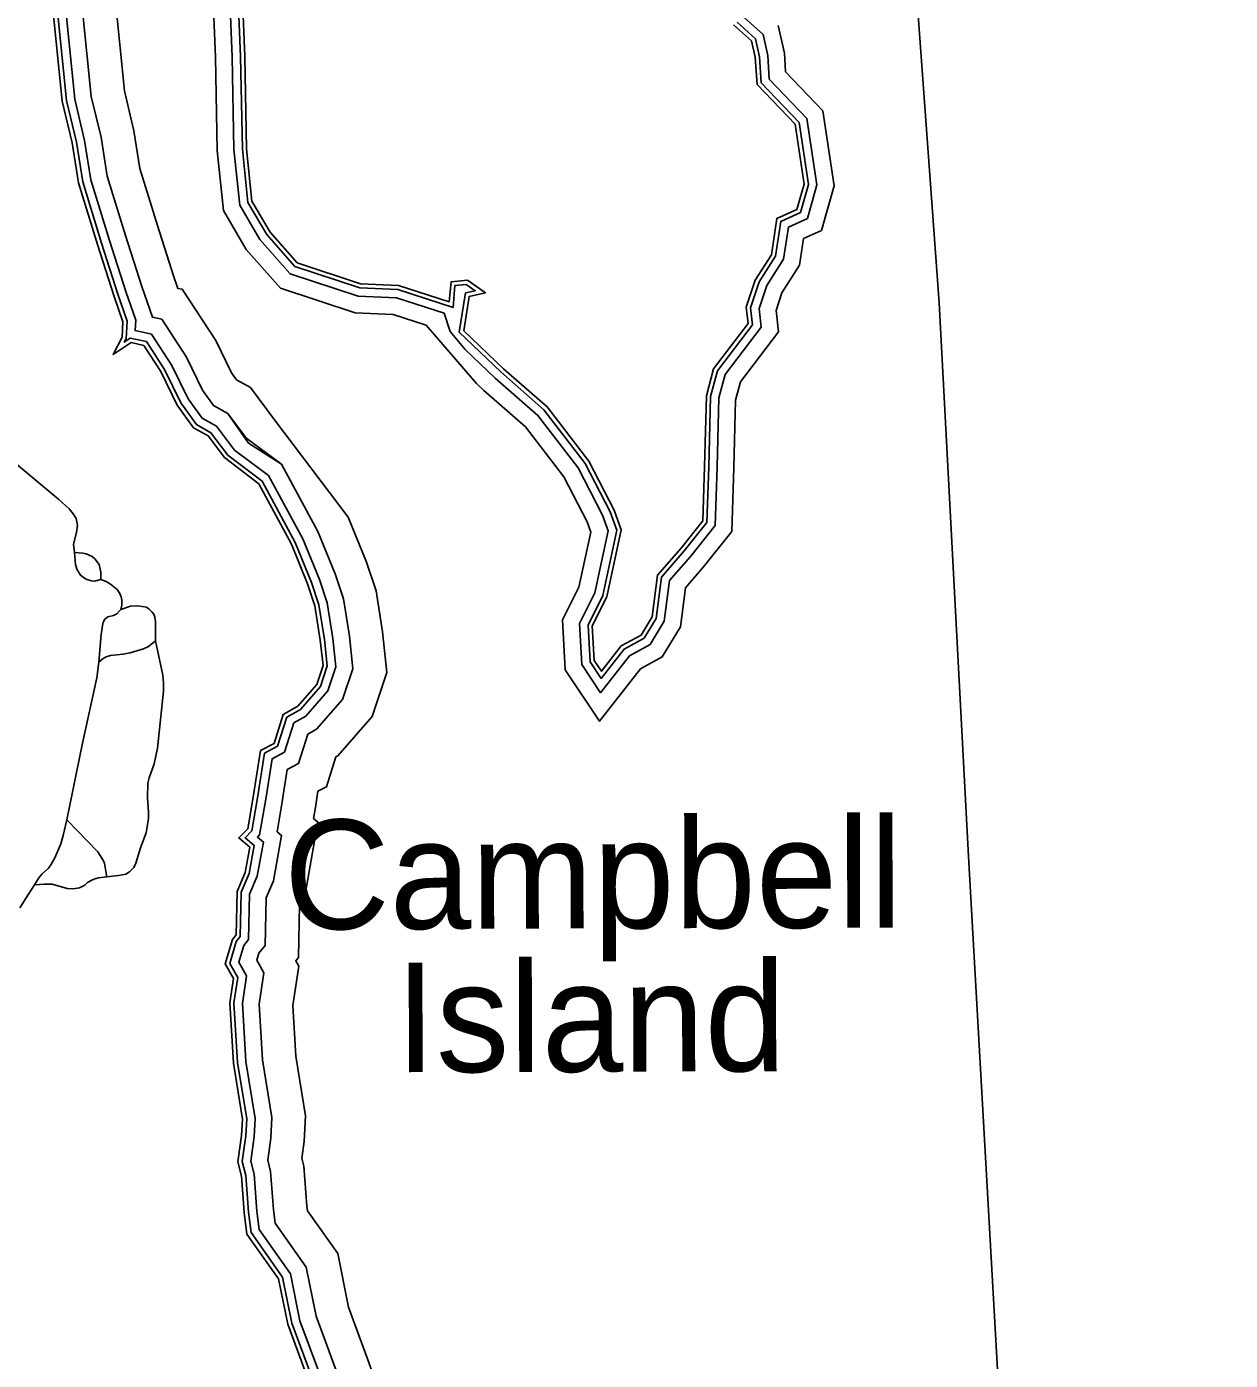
# Model space of a CAD drawing. Extents: x 2104537 to 2336408, y 34176 to 229611.
# Drawn here: x 2317246 to 2323843, y 129166 to 136477 of the extents above; entities that cross this region are included whole.
import ezdxf

# ---------------------------------------------------------------- set-up
doc = ezdxf.new("R2010")
doc.units = 0
for name, color, linetype in [('Exist Boundary Political CountyLine', 7, 'Continuous'), ('Exist Hydrographic Buffer Line', 7, 'Continuous'), ('Exist Hydrographic Island Label', 7, 'Continuous'), ('Exist Hydrographic Island Shore', 7, 'Continuous'), ('Exist Hydrographic River Shore', 7, 'Continuous'), ('Exist Road Non-System Type 51', 7, 'Continuous')]:
    doc.layers.add(name, color=color, linetype=linetype)

msp = doc.modelspace()

# ---------------------------------------------------------------- linework, layer by layer
at = {"layer": 'Exist Boundary Political CountyLine'}
msp.add_lwpolyline([(2322086, 137167.5), (2322248.1, 134963.6), (2322408.9, 131927.6), (2322579.8, 128889.8), (2322748.5, 125845.7), (2322867, 124333.8), (2323040.6, 122266.9), (2323613.7, 114667), (2323843.2, 108524.5), (2322871.2, 97374.6), (2322515.8, 95693), (2322170.7, 93762.1), (2322032.8, 93344.8), (2321718, 91848.8), (2321513.4, 90001.1), (2321308.8, 87812.2), (2321235.4, 87124.5), (2321140.9, 86736.1), (2320847.2, 85801.7), (2320228.1, 84678.4), (2318853.7, 82227)], dxfattribs=at)
at = {"layer": 'Exist Hydrographic Buffer Line'}
for p, q in [((2318348.5, 134357.4), (2318461, 134193.5)), ((2318605.1, 134321.4), (2318605.1, 134321.4))]:
    msp.add_line(p, q, dxfattribs=at)
for points in [[(2318260.9, 136798.2), (2318280.4, 136309.7), (2318290.4, 135798.3), (2318324.5, 135468.9), (2318449.3, 135256.7), (2318637.2, 135043.6), (2319046.7, 134908.9), (2319255.6, 134899), (2319435.5, 134841.1), (2319712.3, 134520.7), (2319751.6, 134483.2), (2319980.3, 134282.9), (2320190.2, 134009), (2320317.8, 133762.7), (2320338.1, 133706.9), (2320272.8, 133404.6), (2320183.5, 133225.9), (2320198, 132950.9), (2320385.2, 132669.9), (2320611.1, 132957.5), (2320729.6, 133022.2), (2320828.8, 133187.7), (2320856.7, 133401.3), (2320956.1, 133516.1), (2321110.5, 133709.2), (2321122.2, 134061), (2321131.6, 134429.8), (2321158.3, 134529.8), (2321366.5, 134804), (2321353.4, 134922.1), (2321385.5, 135018.4), (2321482.5, 135169.4), (2321504.4, 135315.7), (2321601.7, 135360), (2321671.4, 135604), (2321609, 136016.4), (2321405.8, 136229.4), (2321398.9, 136332.4), (2321365.3, 136483.9)], [(2318352.5, 136805.5), (2318372.2, 136312.4), (2318382.2, 135803.9), (2318413.8, 135498.2), (2318524, 135310.8), (2318689.6, 135123), (2319063.5, 135000.1), (2319272.1, 134990.2), (2319533.6, 134906.1), (2319567.4, 134806.6), (2319648.9, 134708.2), (2319813.6, 134551), (2320047.7, 134346), (2320268.1, 134058.4), (2320402.1, 133799.7), (2320433.5, 133713.3), (2320360.2, 133373.9), (2320276.5, 133206.5), (2320288.4, 132980.9), (2320391.3, 132826.4), (2320550.5, 133029.1), (2320663.7, 133090.9), (2320740.2, 133218.5), (2320769.1, 133440.6), (2320885.5, 133574.8), (2321019.7, 133742.7), (2321030.4, 134063.7), (2321040.1, 134443), (2321074.2, 134571), (2321271.2, 134830.3), (2321259.9, 134932), (2321302, 135058.4), (2321394.6, 135202.5), (2321421, 135378.7), (2321525.1, 135426), (2321577.6, 135610), (2321522.5, 135974), (2321316.3, 136190.1), (2321307.7, 136319.3), (2321282, 136435.3), (2321179.1, 136527.9)], [(2318398.4, 136809.1), (2318418.2, 136313.8), (2318428.1, 135806.7), (2318458.5, 135512.9), (2318561.4, 135337.9), (2318715.8, 135162.8), (2319072, 135045.7), (2319280.4, 135035.8), (2319582.7, 134938.5), (2319593.5, 135057.7), (2319655.5, 135064.6), (2319705, 135029.9), (2319651.3, 135018), (2319617.2, 134802), (2319844.6, 134584.9), (2320081.4, 134377.6), (2320307, 134083.1), (2320444.3, 133818.2), (2320481.2, 133716.6), (2320403.8, 133358.5), (2320323, 133196.8), (2320333.6, 132995.9), (2320394.4, 132904.7), (2320520.2, 133064.9), (2320630.7, 133125.2), (2320695.9, 133233.9), (2320725.4, 133460.2), (2320850.2, 133604.2), (2320974.3, 133759.5), (2320984.5, 134065), (2320994.3, 134449.6), (2321032.1, 134591.6), (2321223.5, 134843.5), (2321213.1, 134936.9), (2321260.2, 135078.3), (2321350.6, 135219.1), (2321379.3, 135410.2), (2321486.7, 135459), (2321530.7, 135613), (2321479.3, 135952.8), (2321271.6, 136170.4), (2321262.1, 136312.8), (2321240.3, 136411), (2321139.9, 136501.5)], [(2317550.6, 136584.1), (2317600.2, 136095.1), (2317653.7, 135871.2), (2317687.6, 135657.9), (2317788.3, 135331.9), (2317876.8, 135053.9), (2317935.1, 134884.6), (2317986.2, 134873.7), (2318122.3, 134665.9), (2318210, 134485.4), (2318270.5, 134401.3), (2318348.5, 134357.4)], [(2317550.6, 136584.1), (2317600.2, 136095.1), (2317653.7, 135871.2), (2317687.6, 135657.9), (2317788.3, 135331.9), (2317876.8, 135053.9), (2317935.1, 134884.6), (2317986.2, 134873.7), (2318122.3, 134665.9), (2318210, 134485.4), (2318270.5, 134401.3), (2318348.5, 134357.4), (2318458.1, 134211.2)], [(2317732.1, 136615), (2317781.8, 136125.9), (2317834.1, 135907), (2317867, 135699.6), (2317963.6, 135386.9), (2318051.2, 135111.8), (2318075, 135042.5), (2318098.5, 135037.5), (2318282.4, 134756.7), (2318368.3, 134579.9), (2318396, 134541.5), (2318472.3, 134498.6), (2318605.1, 134321.4)], [(2317414.4, 136561), (2317464.1, 136072), (2317518.5, 135844.3), (2317553.1, 135626.6), (2317656.8, 135290.7), (2317746, 135010.6), (2317797, 134862.6), (2317791.5, 134768.7), (2317780.6, 134748), (2317813.9, 134769.7), (2317901.9, 134750.8), (2318002.2, 134597.7), (2318091.3, 134414.5), (2318176.5, 134296.1), (2318255.6, 134251.6), (2318347.8, 134128.5)], [(2317459.8, 136568.7), (2317509.5, 136079.7), (2317563.6, 135853.3), (2317598, 135637.1), (2317700.6, 135304.5), (2317789.6, 135025), (2317843.4, 134869), (2317840, 134811.1), (2317930, 134791.8), (2318042.2, 134620.4), (2318130.8, 134438.1), (2318207.8, 134331.2), (2318286.6, 134286.8), (2318384.6, 134156.1)], [(2318605.1, 134321.4), (2319008.4, 133788.3), (2319109.1, 133542), (2319161.4, 133385), (2319197, 133159.7), (2319220.8, 132937.7), (2319140.4, 132696.6), (2318951.8, 132480.9), (2318940, 132474.3), (2318889.1, 132311.1), (2318841.9, 132286), (2318828.2, 132197.7), (2318817.9, 132137.3), (2318842.7, 132116.6), (2318775.8, 131741.8), (2318741.9, 131662.8), (2318735.9, 131374.7), (2318720.7, 131355.7), (2318737.1, 131326.5), (2318705.2, 131111.3), (2318721.9, 130834.1), (2318774.7, 130506.5), (2318766.9, 130365.9), (2318754.2, 130274), (2318765, 130230.7), (2318781.5, 130011.4), (2318784.6, 129986.3), (2318950.6, 129751.4), (2319009.2, 129458.3), (2319114.6, 129174), (2319218.3, 128883.4)], [(2318439.5, 134229.7), (2318642.7, 134078.2), (2318842.1, 133709.6), (2318936.7, 133478.2), (2318982.3, 133341.3), (2319014.8, 133135.6), (2319033.8, 132957.8), (2318977.8, 132789.8), (2318834.2, 132625.5), (2318786.4, 132598.6), (2318736.1, 132437.8), (2318674.4, 132404.8), (2318646.9, 132227.3), (2318618.9, 132064), (2318643, 132043.8), (2318598.6, 131794.8), (2318559, 131702.3), (2318553.5, 131440.8), (2318519.3, 131398), (2318507.9, 131359.3), (2318546.2, 131291.2), (2318520.7, 131119.3), (2318539.1, 130813.9), (2318590.2, 130496.9), (2318583.9, 130383.6), (2318567.4, 130263.9), (2318583, 130201.4), (2318598.6, 129993.1), (2318608, 129917.9), (2318778.1, 129677.2), (2318831.9, 129408), (2318941.9, 129111.2)], [(2318461, 134193.5), (2318642.7, 134078.2), (2318842.1, 133709.6), (2318936.7, 133478.2), (2318982.3, 133341.3), (2319014.8, 133135.6), (2319033.8, 132957.8), (2318977.8, 132789.8), (2318834.2, 132625.5), (2318786.4, 132598.6), (2318736.1, 132437.8), (2318674.4, 132404.8), (2318646.9, 132227.3), (2318618.9, 132064), (2318643, 132043.8), (2318598.6, 131794.8), (2318559, 131702.3), (2318553.5, 131440.8), (2318519.3, 131398), (2318507.9, 131359.3), (2318546.2, 131291.2), (2318520.7, 131119.3), (2318539.1, 130813.9), (2318590.2, 130496.9), (2318583.9, 130383.6), (2318567.4, 130263.9), (2318583, 130201.4), (2318598.6, 129993.1), (2318608, 129917.9), (2318778.1, 129677.2), (2318831.9, 129408), (2318941.9, 129111.2)], [(2318347.8, 134128.5), (2318535.8, 133986.1), (2318717.4, 133650.5), (2318807.4, 133430.3), (2318848, 133308.6), (2318878.1, 133117.5), (2318893.6, 132973), (2318855.8, 132859.6), (2318746, 132734), (2318671.2, 132691.9), (2318621.4, 132532.7), (2318548.8, 132494), (2318510.9, 132249.5), (2318479.9, 132068.4), (2318442.8, 132031.4), (2318493.3, 131989.3), (2318465.7, 131834.5), (2318421.8, 131732), (2318416.8, 131490.4), (2318394.9, 131463), (2318359.2, 131342.6), (2318402.9, 131264.8), (2318382.3, 131125.3), (2318401.9, 130798.7), (2318451.8, 130489.6), (2318446.6, 130396.9), (2318427.2, 130256.4), (2318446.5, 130179.4), (2318461.5, 129979.4), (2318475.6, 129866.5), (2318648.7, 129621.5), (2318698.9, 129370.3), (2318812.4, 129064.1)], [(2318384.6, 134156.1), (2318571.5, 134016.7), (2318759, 133670.2), (2318850.5, 133446.2), (2318892.8, 133319.5), (2318923.7, 133123.5), (2318940.3, 132967.9), (2318896.5, 132836.3), (2318775.4, 132697.9), (2318709.6, 132660.8), (2318659.7, 132501.1), (2318590.7, 132464.3), (2318556.2, 132242.1), (2318522.7, 132046.2), (2318510.9, 132034.4), (2318543.2, 132007.5), (2318510, 131821.3), (2318467.5, 131722.1), (2318462.4, 131473.9), (2318436.3, 131441.3), (2318408.8, 131348.2), (2318450.7, 131273.6), (2318428.4, 131123.3), (2318447.6, 130803.8), (2318497.9, 130492), (2318492.4, 130392.4), (2318473.9, 130258.9), (2318492, 130186.7), (2318507.2, 129984), (2318519.7, 129883.6), (2318691.8, 129640.1), (2318743.2, 129382.9), (2318855.6, 129079.8)]]:
    msp.add_lwpolyline(points, dxfattribs=at)
at = {"layer": 'Exist Hydrographic Island Shore'}
msp.add_lwpolyline([(2318421.3, 136810.9), (2318441.1, 136314.5), (2318451, 135808.1), (2318480.8, 135520.2), (2318580, 135351.4), (2318728.9, 135182.7), (2319076.2, 135068.5), (2319284.6, 135058.5), (2319562.4, 134969.2), (2319572.3, 135078.4), (2319661.6, 135088.3), (2319760.8, 135018.8), (2319671.5, 134999), (2319641.8, 134810.3), (2319860.1, 134601.8), (2320098.2, 134393.3), (2320326.4, 134095.5), (2320465.4, 133827.4), (2320505.1, 133718.2), (2320425.7, 133350.9), (2320346.3, 133192), (2320356.2, 133003.4), (2320395.9, 132943.8), (2320505.1, 133082.8), (2320614.2, 133142.4), (2320673.7, 133241.6), (2320703.5, 133470), (2320832.5, 133618.9), (2320951.6, 133767.9), (2320961.5, 134065.7), (2320971.4, 134452.9), (2321011.1, 134601.8), (2321199.6, 134850.1), (2321189.7, 134939.4), (2321239.3, 135088.3), (2321328.6, 135227.3), (2321358.4, 135425.9), (2321467.6, 135475.5), (2321507.3, 135614.5), (2321457.6, 135942.2), (2321249.3, 136160.6), (2321239.3, 136309.5), (2321219.5, 136398.9), (2321120.3, 136488.2)], dxfattribs=at)
at = {"layer": 'Exist Hydrographic River Shore'}
for points in [[(2317391.8, 136557.2), (2317441.4, 136068.2), (2317495.9, 135839.8), (2317530.7, 135621.4), (2317634.9, 135283.8), (2317724.2, 135003.4), (2317773.8, 134859.4), (2317768.8, 134775), (2317719.2, 134680.7), (2317818.4, 134745.2), (2317887.9, 134730.3), (2317982.2, 134586.4), (2318071.5, 134402.7), (2318160.8, 134278.6), (2318240.2, 134233.9), (2318329.5, 134114.8)], [(2318329.5, 134114.8), (2318518, 133970.8), (2318696.6, 133640.7), (2318785.9, 133422.3), (2318825.6, 133303.1), (2318855.4, 133114.5), (2318870.2, 132975.5), (2318835.5, 132871.2), (2318731.3, 132752.1), (2318651.9, 132707.4), (2318602.3, 132548.6), (2318527.9, 132508.9), (2318488.2, 132253.2), (2318458.5, 132079.5), (2318408.8, 132029.8), (2318468.4, 131980.2), (2318443.6, 131841.2), (2318398.9, 131736.9), (2318394, 131498.6), (2318374.1, 131473.8), (2318334.4, 131339.8), (2318379.1, 131260.4), (2318359.2, 131126.3), (2318379.1, 130796.2), (2318428.7, 130488.4), (2318423.7, 130399.1), (2318403.9, 130255.1), (2318423.7, 130175.7), (2318438.6, 129977.1), (2318453.5, 129858), (2318627.1, 129612.2), (2318676.8, 129364), (2318790.9, 129056.3)]]:
    msp.add_lwpolyline(points, dxfattribs=at)
at = {"layer": 'Exist Road Non-System Type 51'}
for points in [[(2316020, 136521.4), (2316018.1, 136471.4), (2316028.3, 136393.7), (2316054.5, 136313.1), (2316189.4, 136038.1), (2316378.8, 135706.2), (2316672.3, 135205.2), (2316728.7, 135081.4), (2316884.1, 134687.8), (2317025, 134317.9), (2317065.2, 134231.8), (2317079.6, 134206.8), (2317111.5, 134156.2), (2317157.8, 134106.5), (2317422.5, 133885.3), (2317478.7, 133833.3), (2317501.4, 133806.7), (2317516.8, 133781.3), (2317524.8, 133745.2), (2317519.2, 133705.3), (2317502.4, 133640), (2317507.5, 133595.2)], [(2317507.5, 133595.2), (2317553.6, 133591.4), (2317572.4, 133586.9), (2317605.5, 133573.5), (2317619.1, 133560.9), (2317643, 133528.7), (2317651.8, 133487.7), (2317651.8, 133447.6)], [(2317507.5, 133595.2), (2317513.7, 133529.2), (2317521.3, 133503.5), (2317541.3, 133470.5), (2317562, 133453.3), (2317575.7, 133446.6), (2317601.9, 133439.4), (2317618.1, 133437.4), (2317651.8, 133447.6)], [(2317651.8, 133447.6), (2317682.1, 133435.7), (2317706, 133421.9), (2317741.6, 133391.5), (2317756.3, 133370), (2317764.2, 133352), (2317768.2, 133334.1), (2317768.3, 133305.9), (2317762.4, 133282)], [(2317762.4, 133282), (2317754.4, 133275.8), (2317740.3, 133257.8), (2317722.6, 133249.9), (2317690.4, 133241.7), (2317672.6, 133227.6), (2317664.3, 133205.6), (2317654.8, 133145.8), (2317641.2, 132993.6)], [(2317762.4, 133282), (2317814.5, 133300.1), (2317854.4, 133302.4), (2317902.3, 133294.4), (2317917.5, 133284.8), (2317932.5, 133270.3), (2317942.3, 133256.3), (2317948.5, 133240.4), (2317952.7, 133216.3), (2317952.9, 133110.3)], [(2317952.9, 133110.3), (2317913.1, 133080.2), (2317885.4, 133066.3), (2317812.7, 133045.4), (2317775.3, 133038), (2317705.4, 133030), (2317681.1, 133022.1), (2317665.3, 133013.6), (2317641.2, 132993.6)], [(2317952.9, 133110.3), (2317991.5, 132922.5), (2317995.6, 132878.3), (2317996, 132834.4), (2317963.1, 132521.6), (2317944.4, 132437.2), (2317917.2, 132360.3), (2317910.8, 132331.2), (2317907.8, 132250.3), (2317913.8, 132172.1), (2317913.2, 132138.6), (2317905.3, 132079.9), (2317900.3, 132058.3), (2317870.4, 131976.1), (2317844.8, 131892.1), (2317832.7, 131867.6), (2317809.7, 131843.4), (2317790.1, 131830.8), (2317748.7, 131823.6), (2317685, 131817.5)], [(2317641.2, 132993.6), (2317629.8, 132907.5), (2317552.7, 132549.4), (2317465.9, 132129.1)], [(2317465.9, 132129.1), (2317446, 132042.7), (2317432.4, 131996.9), (2317400.6, 131920.8), (2317378.5, 131882.8), (2317364.8, 131864.9), (2317330.9, 131832.7), (2317312.8, 131810.7), (2317289, 131772.6)], [(2317465.9, 132129.1), (2317636.6, 131953.4), (2317666.7, 131905.4), (2317672.6, 131889.5), (2317685, 131817.5)], [(2317289, 131772.6), (2317255.2, 131722.4), (2317209.3, 131646.1)], [(2317685, 131817.5), (2317639, 131811.4), (2317618.8, 131805.3), (2317599.1, 131797.3), (2317578.9, 131785.1), (2317565, 131771.4), (2317535.1, 131757.1), (2317501.2, 131751.1), (2317467.3, 131753.1), (2317385, 131776.7), (2317343, 131776.7), (2317289, 131772.6)]]:
    msp.add_lwpolyline(points, dxfattribs=at)

# ---------------------------------------------------------------- texts
at = {"layer": 'Exist Hydrographic Island Label'}
for s, p in [('Campbell', (2318657.1, 131529.4)), ('Island', (2319267.5, 130745.8))]:
    msp.add_text(s, height=600, rotation=0.15499, dxfattribs=at).set_placement(p)

doc.saveas('drawing.dxf')
